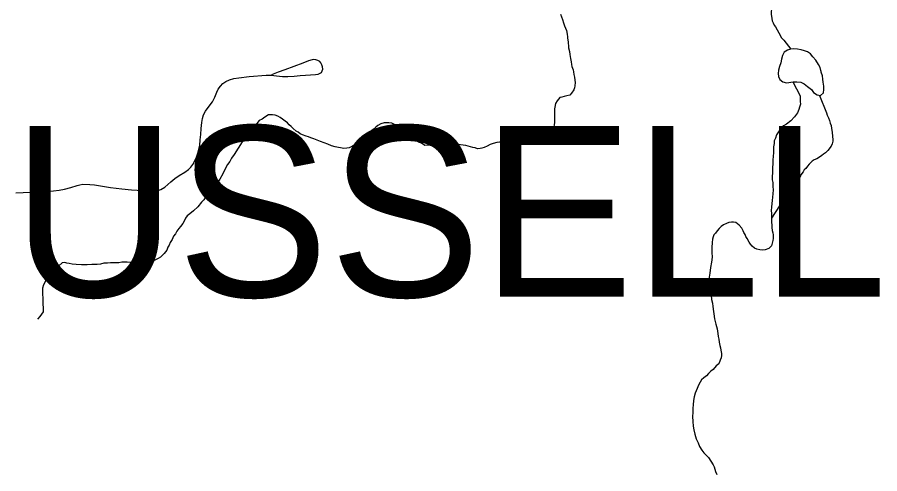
# Model space of a CAD drawing. Extents: x 103424 to 290657, y 38711 to 110967.
# Drawn here: x 214246.9568 to 214247.3875, y 40209.66 to 40209.888 of the extents above; entities that cross this region are included whole.
import ezdxf

# ---------------------------------------------------------------- set-up
doc = ezdxf.new("R2010")
doc.units = 0
for name, color, linetype in [('GM_X_Minor_Lake', 7, 'Continuous'), ('GM_X_Minor_River', 7, 'Continuous'), ('GM_X_Township_Road', 7, 'Continuous'), ('GM_X_Township_Text', 7, 'Continuous')]:
    doc.layers.add(name, color=color, linetype=linetype)

msp = doc.modelspace()

# ---------------------------------------------------------------- linework, layer by layer
at = {"layer": 'GM_X_Minor_Lake'}
for points in [[(214247.35823, 40209.86085), (214247.35812, 40209.8614), (214247.35774, 40209.86292), (214247.35699, 40209.86443), (214247.35566, 40209.86652), (214247.35415, 40209.86823), (214247.35302, 40209.86975), (214247.3515, 40209.8707), (214247.34999, 40209.87126), (214247.34829, 40209.87183), (214247.34639, 40209.87202), (214247.34469, 40209.87221), (214247.34299, 40209.87203), (214247.34147, 40209.87165), (214247.33977, 40209.87051), (214247.33901, 40209.86899), (214247.33844, 40209.8671), (214247.33806, 40209.8652), (214247.33749, 40209.86349), (214247.33692, 40209.8616), (214247.33673, 40209.85989), (214247.33692, 40209.85837), (214247.33767, 40209.85685), (214247.33919, 40209.85572), (214247.34089, 40209.85534)], [(214247.34089, 40209.85534), (214247.3443, 40209.85571), (214247.34619, 40209.85571), (214247.34808, 40209.85552), (214247.34978, 40209.85476), (214247.35149, 40209.85344), (214247.35338, 40209.85192), (214247.35451, 40209.8504), (214247.35622, 40209.84926), (214247.35792, 40209.84888), (214247.35943, 40209.85021), (214247.35962, 40209.85192), (214247.35963, 40209.85362), (214247.35925, 40209.85552), (214247.35906, 40209.85704), (214247.35887, 40209.85874), (214247.35831, 40209.86064), (214247.35823, 40209.86085)]]:
    msp.add_lwpolyline(points, dxfattribs=at)
at = {"layer": 'GM_X_Minor_River'}
for points in [[(214247.35458, 40209.9086), (214247.33837, 40209.90149), (214247.338, 40209.90073), (214247.33706, 40209.89995), (214247.33614, 40209.89861), (214247.33558, 40209.89765), (214247.33484, 40209.89649), (214247.33448, 40209.89554), (214247.33393, 40209.89458), (214247.33376, 40209.89343), (214247.3334, 40209.8921), (214247.33323, 40209.89076), (214247.33325, 40209.88943), (214247.33346, 40209.88849), (214247.33367, 40209.88735), (214247.33388, 40209.88621), (214247.33427, 40209.88527), (214247.33486, 40209.88414), (214247.33545, 40209.88319), (214247.33721, 40209.88018), (214247.3378, 40209.87905), (214247.33838, 40209.87792), (214247.33955, 40209.87661), (214247.34313, 40209.87204)], [(214247.22804, 40209.8896), (214247.22904, 40209.88696), (214247.22964, 40209.88526), (214247.23004, 40209.88374), (214247.23063, 40209.88261), (214247.23103, 40209.88148), (214247.23124, 40209.88053), (214247.23144, 40209.87939), (214247.23165, 40209.87845), (214247.23167, 40209.8775), (214247.23188, 40209.87579), (214247.2319, 40209.87484), (214247.23211, 40209.87389), (214247.23213, 40209.87275), (214247.23254, 40209.87086), (214247.23275, 40209.86934), (214247.23316, 40209.86744), (214247.23338, 40209.86574), (214247.2336, 40209.86441), (214247.2338, 40209.86346), (214247.2344, 40209.86176), (214247.2346, 40209.86081), (214247.23482, 40209.85949), (214247.23503, 40209.85816), (214247.23524, 40209.85664), (214247.23545, 40209.8555), (214247.23529, 40209.85379), (214247.23512, 40209.85284), (214247.23476, 40209.85169), (214247.23364, 40209.85015), (214247.23271, 40209.84918), (214247.2312, 40209.84878), (214247.22988, 40209.84838), (214247.22874, 40209.84817), (214247.22779, 40209.84796), (214247.22649, 40209.84623), (214247.22557, 40209.84488), (214247.22522, 40209.84317), (214247.22504, 40209.84221), (214247.22507, 40209.84031), (214247.2251, 40209.83879), (214247.22514, 40209.83632), (214247.22516, 40209.83537), (214247.22499, 40209.83423), (214247.22481, 40209.83327), (214247.22408, 40209.83174), (214247.22353, 40209.83078), (214247.22221, 40209.82981), (214247.22108, 40209.8296), (214247.21956, 40209.82939), (214247.21823, 40209.82955), (214247.21709, 40209.82973), (214247.21594, 40209.8299), (214247.2148, 40209.83007), (214247.21347, 40209.83043), (214247.21252, 40209.83041), (214247.21138, 40209.83039), (214247.21043, 40209.83038), (214247.2093, 40209.82998), (214247.2076, 40209.82938), (214247.20647, 40209.82879)], [(214247.34406, 40209.85569), (214247.3478, 40209.8488), (214247.34782, 40209.84727), (214247.34785, 40209.84594), (214247.34787, 40209.84461), (214247.34752, 40209.84309), (214247.34715, 40209.84194), (214247.34642, 40209.84022), (214247.34494, 40209.83829), (214247.34307, 40209.83636), (214247.34101, 40209.83461), (214247.3395, 40209.83383), (214247.33857, 40209.83305), (214247.33783, 40209.8319), (214247.3369, 40209.83075), (214247.33597, 40209.82921), (214247.33543, 40209.82768), (214247.33488, 40209.82634), (214247.33472, 40209.825), (214247.33455, 40209.82329), (214247.33439, 40209.82196), (214247.33441, 40209.82044), (214247.33426, 40209.81853), (214247.33409, 40209.81682), (214247.33413, 40209.81492), (214247.33397, 40209.81282), (214247.33401, 40209.81054), (214247.33386, 40209.80826), (214247.33388, 40209.80674), (214247.3341, 40209.80541), (214247.33413, 40209.80351), (214247.33435, 40209.8018), (214247.33419, 40209.7999), (214247.33403, 40209.79819), (214247.33387, 40209.79647), (214247.3337, 40209.79495), (214247.33354, 40209.79324), (214247.33338, 40209.79152), (214247.3334, 40209.79), (214247.33343, 40209.78848), (214247.33346, 40209.78696), (214247.33348, 40209.78563), (214247.33369, 40209.78411), (214247.33371, 40209.78297), (214247.33374, 40209.78145), (214247.33414, 40209.78032), (214247.33434, 40209.77937), (214247.33436, 40209.77842), (214247.33437, 40209.77747), (214247.3342, 40209.77652), (214247.33349, 40209.77384), (214247.33218, 40209.77249), (214247.33029, 40209.77189), (214247.32896, 40209.77168), (214247.32763, 40209.77184), (214247.32611, 40209.7722), (214247.32496, 40209.77275), (214247.3238, 40209.77368), (214247.32303, 40209.77462), (214247.32225, 40209.77575), (214247.32127, 40209.77744), (214247.32068, 40209.77857), (214247.32029, 40209.77952), (214247.3197, 40209.78046), (214247.31931, 40209.7814), (214247.31871, 40209.78273), (214247.31736, 40209.78422), (214247.31563, 40209.78553), (214247.31449, 40209.7857), (214247.31354, 40209.78568), (214247.31221, 40209.78547), (214247.31108, 40209.78507), (214247.30957, 40209.78429), (214247.30826, 40209.7835), (214247.30732, 40209.78254), (214247.30639, 40209.78138), (214247.30546, 40209.78023), (214247.30472, 40209.77926), (214247.30436, 40209.77831), (214247.30399, 40209.77716), (214247.30383, 40209.77545), (214247.30369, 40209.77297), (214247.30373, 40209.7705), (214247.30377, 40209.76822), (214247.30343, 40209.76574), (214247.30309, 40209.76308), (214247.30276, 40209.76022), (214247.30242, 40209.75812), (214247.30226, 40209.75622), (214247.30248, 40209.75413), (214247.3027, 40209.75223), (214247.3031, 40209.7511), (214247.30333, 40209.7492), (214247.30355, 40209.74711), (214247.30396, 40209.74522), (214247.30418, 40209.74351), (214247.30504, 40209.73744), (214247.30566, 40209.73479), (214247.30627, 40209.73233), (214247.30669, 40209.73005)], [(214247.35736, 40209.84901), (214247.36086, 40209.84026), (214247.36125, 40209.83913), (214247.36185, 40209.83781), (214247.36244, 40209.83649), (214247.36284, 40209.83516), (214247.36324, 40209.83403), (214247.36345, 40209.83251), (214247.36368, 40209.83061), (214247.3639, 40209.82853), (214247.36412, 40209.82701), (214247.36413, 40209.82606), (214247.36378, 40209.82472), (214247.36322, 40209.82357), (214247.36155, 40209.82145), (214247.36043, 40209.82029), (214247.35949, 40209.81971), (214247.35855, 40209.81893), (214247.35743, 40209.81815), (214247.35611, 40209.81737), (214247.35479, 40209.81678), (214247.35385, 40209.81619), (214247.35236, 40209.81465), (214247.35143, 40209.81368), (214247.35069, 40209.81253), (214247.34975, 40209.81175), (214247.3492, 40209.81079), (214247.34808, 40209.80925), (214247.34772, 40209.8083), (214247.34717, 40209.80715), (214247.34625, 40209.80542), (214247.34588, 40209.80446), (214247.34383, 40209.80215), (214247.34272, 40209.8008), (214247.3416, 40209.79926), (214247.34086, 40209.7983), (214247.33993, 40209.79733), (214247.33919, 40209.79618), (214247.33807, 40209.79483), (214247.33752, 40209.79387), (214247.33344, 40209.78761)], [(214247.20647, 40209.82879), (214247.20533, 40209.82839), (214247.20421, 40209.82761), (214247.20308, 40209.82702), (214247.20195, 40209.82662), (214247.20081, 40209.82623), (214247.19949, 40209.82582), (214247.19854, 40209.82562), (214247.1976, 40209.8256), (214247.19627, 40209.82539), (214247.19457, 40209.82498), (214247.19306, 40209.82439), (214247.19155, 40209.8236), (214247.19004, 40209.82301), (214247.18891, 40209.82261), (214247.18796, 40209.8224), (214247.18663, 40209.82238), (214247.18549, 40209.82274), (214247.18435, 40209.82291), (214247.1832, 40209.82327), (214247.18206, 40209.82364), (214247.18091, 40209.824), (214247.17958, 40209.82417), (214247.17825, 40209.82433), (214247.17483, 40209.82447), (214247.17388, 40209.82445), (214247.17293, 40209.82444), (214247.1716, 40209.82441), (214247.17065, 40209.82421), (214247.16971, 40209.824), (214247.16857, 40209.82398), (214247.16724, 40209.82396), (214247.16591, 40209.82394), (214247.16439, 40209.82391), (214247.16306, 40209.82389), (214247.16154, 40209.82406), (214247.1604, 40209.82404), (214247.15867, 40209.82515), (214247.15714, 40209.8257), (214247.1558, 40209.82663), (214247.15446, 40209.82736), (214247.15311, 40209.82829), (214247.15215, 40209.82904), (214247.15119, 40209.82959), (214247.14965, 40209.8309), (214247.14811, 40209.8322), (214247.14715, 40209.83276), (214247.14618, 40209.83388), (214247.14522, 40209.83444), (214247.14388, 40209.83517), (214247.14236, 40209.83534), (214247.14122, 40209.83532), (214247.14008, 40209.8353), (214247.13838, 40209.83471), (214247.13688, 40209.83392), (214247.13594, 40209.83314), (214247.135, 40209.83237), (214247.13388, 40209.8314), (214247.13257, 40209.83024), (214247.13126, 40209.82888), (214247.12958, 40209.82734), (214247.12771, 40209.82578), (214247.12601, 40209.8248), (214247.12433, 40209.82364), (214247.12263, 40209.82285), (214247.12149, 40209.82264), (214247.11998, 40209.82242), (214247.11559, 40209.8233), (214247.11369, 40209.82384), (214247.11197, 40209.82457), (214247.11005, 40209.8253), (214247.10833, 40209.82603), (214247.10661, 40209.82658), (214247.10489, 40209.82731), (214247.10336, 40209.82785), (214247.10222, 40209.82822), (214247.10107, 40209.82858), (214247.09935, 40209.82931), (214247.0982, 40209.82986), (214247.09705, 40209.8306), (214247.09609, 40209.83116), (214247.09455, 40209.83246), (214247.09359, 40209.8334), (214247.09262, 40209.83433), (214247.09185, 40209.83527), (214247.09069, 40209.8362), (214247.08935, 40209.83713), (214247.08819, 40209.83787), (214247.08704, 40209.83861), (214247.0857, 40209.83916), (214247.08437, 40209.83933), (214247.08323, 40209.83931), (214247.08228, 40209.8393), (214247.0804, 40209.83812), (214247.07909, 40209.83715), (214247.07758, 40209.83637), (214247.07647, 40209.83502), (214247.07479, 40209.83309), (214247.07294, 40209.8304), (214247.07089, 40209.82789), (214247.06922, 40209.82577)], [(214247.06922, 40209.82577), (214247.06514, 40209.81943), (214247.06384, 40209.8177), (214247.06292, 40209.81597), (214247.06181, 40209.81443), (214247.06071, 40209.81232), (214247.05942, 40209.80983), (214247.05794, 40209.80714), (214247.05646, 40209.80503), (214247.05497, 40209.8031), (214247.05367, 40209.80175), (214247.05274, 40209.80041), (214247.05181, 40209.79925), (214247.05088, 40209.79809), (214247.04995, 40209.79675), (214247.04883, 40209.79559), (214247.04697, 40209.79328), (214247.04492, 40209.79134), (214247.04304, 40209.78979), (214247.04173, 40209.78882), (214247.0408, 40209.78766), (214247.04044, 40209.78651), (214247.03952, 40209.78498), (214247.0384, 40209.78344), (214247.03747, 40209.78247), (214247.03654, 40209.78113), (214247.03581, 40209.77978), (214247.03488, 40209.77863), (214247.03414, 40209.77709), (214247.03322, 40209.77556), (214247.03267, 40209.77422), (214247.03212, 40209.77326), (214247.03157, 40209.77173), (214247.03027, 40209.77), (214247.02934, 40209.76922), (214247.0284, 40209.76825), (214247.02728, 40209.76748), (214247.02596, 40209.76688), (214247.02294, 40209.76531), (214247.01783, 40209.76428), (214247.01592, 40209.7652), (214247.01401, 40209.76555), (214247.01173, 40209.7657), (214247.00908, 40209.76566), (214247.00756, 40209.76544), (214247.00623, 40209.76542), (214247.0049, 40209.7654), (214247.00338, 40209.76537), (214247.00187, 40209.76516), (214247.00016, 40209.76513), (214246.99846, 40209.76472), (214246.99675, 40209.7645), (214246.99542, 40209.76448), (214246.99409, 40209.76446), (214246.99181, 40209.76442), (214246.98897, 40209.76437), (214246.98631, 40209.76452), (214246.98421, 40209.76468), (214246.98269, 40209.76503), (214246.98155, 40209.7652), (214246.98059, 40209.76557), (214246.97926, 40209.76535), (214246.97758, 40209.76381), (214246.97646, 40209.76265), (214246.97515, 40209.76167), (214246.97421, 40209.76128), (214246.9729, 40209.76012), (214246.97177, 40209.75915), (214246.97142, 40209.75724), (214246.96995, 40209.75436), (214246.96941, 40209.75264), (214246.96955, 40209.74466), (214246.96977, 40209.74295), (214246.9698, 40209.74086), (214246.96813, 40209.73855), (214246.96695, 40209.7372)], [(214247.30669, 40209.73005), (214247.3069, 40209.72854), (214247.30711, 40209.72721), (214247.30733, 40209.72569), (214247.30774, 40209.72399), (214247.30795, 40209.72285), (214247.30815, 40209.72171), (214247.30856, 40209.72001), (214247.30858, 40209.71906), (214247.30841, 40209.71791), (214247.30786, 40209.71676), (214247.30713, 40209.71485), (214247.30582, 40209.71388), (214247.30433, 40209.71214), (214247.3032, 40209.71117), (214247.30208, 40209.71001), (214247.30096, 40209.70886), (214247.29965, 40209.70788), (214247.29853, 40209.70691), (214247.29779, 40209.70576), (214247.29705, 40209.70423), (214247.29632, 40209.70251), (214247.29541, 40209.70021), (214247.29487, 40209.69849), (214247.29453, 40209.69658), (214247.29437, 40209.69449), (214247.29421, 40209.69278), (214247.29424, 40209.69068), (214247.29409, 40209.68859), (214247.29413, 40209.68612), (214247.29436, 40209.68384), (214247.29477, 40209.68195), (214247.29519, 40209.67986), (214247.2958, 40209.6774), (214247.29678, 40209.67552), (214247.29757, 40209.67363), (214247.29874, 40209.67175), (214247.29971, 40209.67043), (214247.30106, 40209.66912), (214247.30203, 40209.66819), (214247.30437, 40209.66442), (214247.30477, 40209.66348), (214247.30516, 40209.66235), (214247.30556, 40209.66121), (214247.30616, 40209.6597)]]:
    msp.add_lwpolyline(points, dxfattribs=at)
at = {"layer": 'GM_X_Township_Road'}
msp.add_lwpolyline([(214246.95616, 40209.8004), (214246.96348, 40209.80058), (214246.97, 40209.80081), (214246.97496, 40209.80124), (214246.97772, 40209.80167), (214246.98048, 40209.80219), (214246.98367, 40209.80305), (214246.98676, 40209.80405), (214246.98814, 40209.80438), (214246.98966, 40209.8046), (214246.99314, 40209.80448), (214246.99538, 40209.80424), (214247.00343, 40209.80297), (214247.00904, 40209.80224), (214247.01389, 40209.8018), (214247.01956, 40209.80143), (214247.02332, 40209.80129), (214247.02639, 40209.80136), (214247.02861, 40209.802), (214247.03059, 40209.80316), (214247.03346, 40209.80586), (214247.03551, 40209.80743), (214247.03775, 40209.809), (214247.04051, 40209.81067), (214247.04232, 40209.81191), (214247.0436, 40209.8131), (214247.04446, 40209.81443), (214247.04536, 40209.81605), (214247.04627, 40209.81809), (214247.04698, 40209.82014), (214247.04755, 40209.82214), (214247.04798, 40209.82404), (214247.04822, 40209.82685), (214247.04846, 40209.82952), (214247.0486, 40209.83242), (214247.04898, 40209.83537), (214247.04936, 40209.83737), (214247.04993, 40209.83923), (214247.05089, 40209.84109), (214247.05222, 40209.84299), (214247.05441, 40209.84584), (214247.05544, 40209.84806), (214247.05645, 40209.85056), (214247.05724, 40209.85202), (214247.05831, 40209.85365), (214247.0595, 40209.85489), (214247.06102, 40209.85594), (214247.06283, 40209.85684), (214247.06492, 40209.85742), (214247.06754, 40209.85784), (214247.07273, 40209.85837), (214247.08113, 40209.8591), (214247.08368, 40209.85903), (214247.08629, 40209.85874), (214247.08922, 40209.85843), (214247.09194, 40209.85836), (214247.09515, 40209.85865), (214247.09804, 40209.85893), (214247.10072, 40209.85915), (214247.10322, 40209.85918), (214247.10572, 40209.85937), (214247.10706, 40209.85956), (214247.10815, 40209.86004), (214247.10872, 40209.8605), (214247.10915, 40209.86118), (214247.10936, 40209.86211), (214247.10924, 40209.86322), (214247.10893, 40209.86425), (214247.10847, 40209.86522), (214247.10786, 40209.86586), (214247.1069, 40209.86647), (214247.10596, 40209.86679), (214247.105, 40209.86689), (214247.1041, 40209.86679), (214247.10229, 40209.86632), (214247.09939, 40209.86513), (214247.09049, 40209.86184), (214247.08721, 40209.86067), (214247.08383, 40209.85933)], dxfattribs=at)

# ---------------------------------------------------------------- texts
at = {"layer": 'GM_X_Township_Text'}
msp.add_text('RUSSELL', height=0.085227, rotation=0, dxfattribs=at).set_placement((214246.87188, 40209.7484))

doc.saveas('drawing.dxf')
